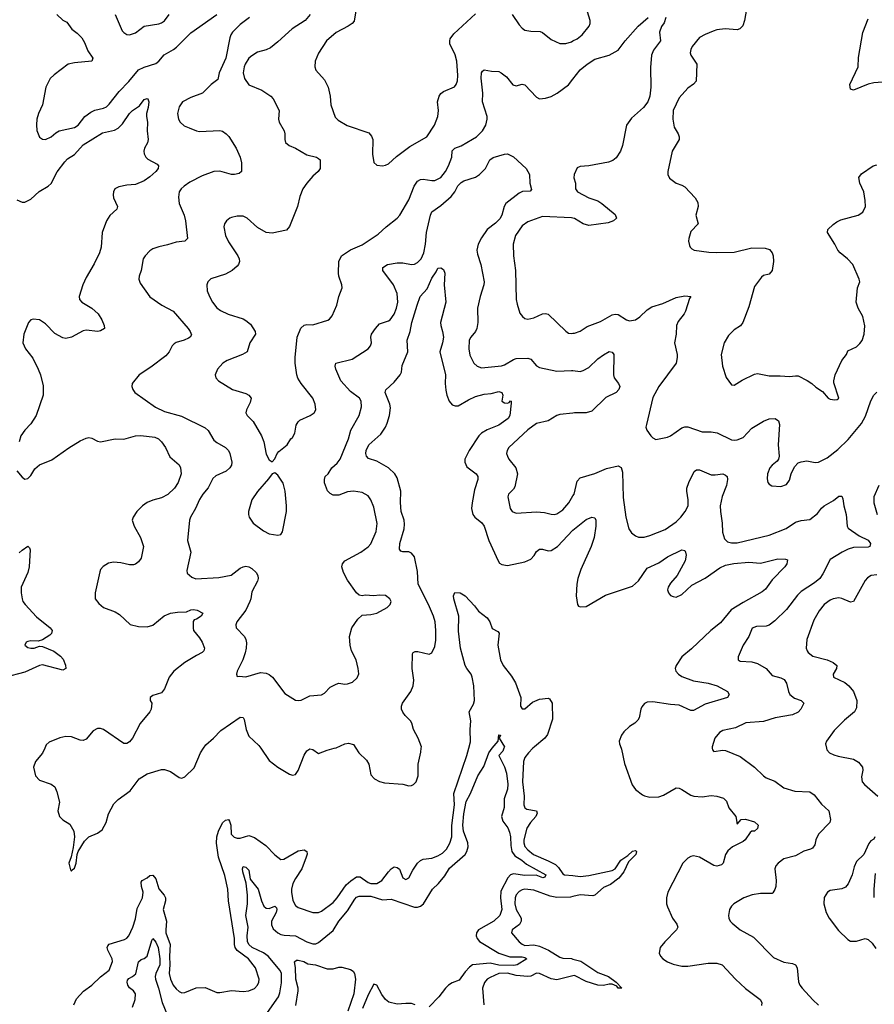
# Model space of a CAD drawing. Header units: inches. Extents: x 2001573 to 2220545, y 644482 to 846830.
# Tile 583 of 656: x 2126194 to 2132073, y 818238 to 825015. Entities that reach past the tile are written whole.
import ezdxf

# ---------------------------------------------------------------- set-up
doc = ezdxf.new("R2010")
doc.units = ezdxf.units.IN
doc.header["$MEASUREMENT"] = 0
for name, color, linetype in [('C1821', 7, 'Continuous'), ('C1822', 7, 'Continuous'), ('C1831', 7, 'Continuous'), ('C1832', 7, 'Continuous')]:
    doc.layers.add(name, color=color, linetype=linetype)

msp = doc.modelspace()

# ---------------------------------------------------------------- linework, layer by layer
at = {"layer": 'C1821', "color": 5}
for points, elevation in [([(2126365.9, 820000), (2126350, 819966), (2126301.6, 819910), (2126288.4, 819870), (2126303, 819810), (2126330, 819780.5), (2126410, 819752.2), (2126434.2, 819734.2), (2126450, 819701), (2126467, 819630), (2126456, 819570), (2126466.5, 819530), (2126490, 819507.7), (2126538.6, 819478.6), (2126566.7, 819430), (2126570.4, 819390), (2126562.5, 819317.5), (2126547.3, 819252.7), (2126532, 819210), (2126543.6, 819163.6), (2126550, 819154), (2126555.3, 819164.7), (2126570, 819174), (2126582, 819210), (2126588.7, 819270), (2126596, 819290), (2126639.1, 819360.9), (2126669.8, 819390.2), (2126730, 819415.5), (2126760.8, 819439.2), (2126787.6, 819490), (2126805.4, 819550), (2126841.2, 819618.8), (2126870, 819648.8), (2126952.5, 819707.5), (2127014.7, 819790), (2127070, 819823.6), (2127170, 819853.7), (2127190, 819855.3), (2127230, 819839.5), (2127290, 819799.3), (2127310, 819794.9), (2127330, 819803), (2127394.3, 819865.7), (2127438, 819970), (2127458.2, 820000)], 420), ([(2126566, 818234), (2126584.4, 818275.6), (2126632.4, 818327.6), (2126690, 818368.7), (2126750, 818427.2), (2126810, 818472.2), (2126832, 818532), (2126830, 818551.8), (2126799.8, 818610), (2126795.4, 818630), (2126799.3, 818640.7), (2126808.7, 818651.3), (2126915.4, 818684.6), (2126930, 818692.2), (2126945.1, 818710), (2126972.9, 818770), (2126990, 818827.3), (2127002.1, 818897.9), (2127039.3, 818970), (2127042.7, 819010), (2127031.4, 819050), (2127030, 819078.8), (2127035.6, 819090), (2127071.3, 819108.7), (2127090, 819124.2), (2127110, 819127.4), (2127130, 819101.1), (2127152, 819032), (2127186.6, 818990), (2127196.1, 818970), (2127195.9, 818950), (2127180.8, 818890), (2127203.9, 818810), (2127198, 818750), (2127200.1, 818730), (2127227.9, 818650), (2127224, 818570), (2127227, 818510), (2127220.9, 818450), (2127230.2, 818410), (2127250, 818370.4), (2127270, 818344.9), (2127290, 818326.7), (2127310, 818317), (2127330, 818320.3), (2127408.2, 818351.8), (2127470, 818353.8), (2127550, 818319.6), (2127570, 818318.6), (2127650, 818332.3), (2127730, 818326.7), (2127770, 818330.3), (2127810, 818345.7), (2127829.7, 818370), (2127838.7, 818390), (2127840.9, 818410), (2127815.5, 818490), (2127768.5, 818550), (2127689.2, 818609.3), (2127676.8, 818630), (2127672.1, 818650), (2127670.6, 818690), (2127630.5, 818950), (2127626.1, 819030), (2127605.6, 819125.6), (2127562.3, 819250), (2127547.3, 819347.3), (2127550.4, 819390), (2127561.5, 819430), (2127590, 819487.6), (2127610, 819506.4), (2127630, 819508.9), (2127637.6, 819497.6), (2127646.5, 819470), (2127649.6, 819410), (2127668.3, 819388.3), (2127690, 819381.5), (2127710, 819381.3), (2127770, 819400.2), (2127810, 819387.1), (2127886, 819330), (2127950, 819267), (2127990, 819234.9), (2128010, 819237.6), (2128110, 819293.8), (2128150, 819300.3), (2128170, 819290.6), (2128170.3, 819270.3), (2128164.4, 819250), (2128133.8, 819170), (2128090, 819104.8), (2128073.6, 819070), (2128063.7, 819030), (2128063.5, 819010), (2128071.7, 818951.7), (2128090, 818917), (2128110, 818904), (2128210, 818869), (2128250, 818869), (2128270, 818879), (2128350, 818939.7), (2128378.9, 818970), (2128440.2, 819059.8), (2128471.6, 819088.4), (2128510, 819114.5), (2128536.1, 819116.1), (2128590, 819076.8), (2128608.5, 819070), (2128650, 819069.6), (2128684, 819090), (2128730, 819149.2), (2128750, 819170.2), (2128770, 819183.2), (2128790, 819180.3), (2128807.3, 819167.3), (2128830, 819108.2), (2128850, 819098), (2128870, 819108), (2128898.4, 819161.6), (2128931.2, 819210), (2128950, 819228.8), (2128970, 819236.2), (2129030, 819244.8), (2129070, 819259.8), (2129101.6, 819278.4), (2129130, 819306.4), (2129153.9, 819346.1), (2129166.2, 819390), (2129167.6, 819467.6), (2129185.2, 819610), (2129181, 819690), (2129269.6, 819950.4), (2129283.2, 820000)], 380), ([(2127881.7, 818158.3), (2127974.2, 818290), (2127982.9, 818317.1), (2127994.1, 818385.9), (2127994.5, 818450), (2127984.6, 818470), (2127903.1, 818570), (2127871.2, 818591.2), (2127792.2, 818630), (2127770.6, 818650), (2127760.1, 818670), (2127757.5, 818710), (2127764.6, 818770), (2127749.9, 818850.1), (2127760.2, 818930), (2127760.5, 818990), (2127751.9, 819071.9), (2127727.8, 819150), (2127725.8, 819170), (2127730, 819187.3), (2127750, 819182.7), (2127770, 819161.6), (2127779.5, 819099.5), (2127835, 819030), (2127857.1, 818950), (2127873.6, 818913.6), (2127890, 818899.7), (2127910, 818898), (2127950, 818913.4), (2127960.9, 818900.9), (2127963.2, 818890), (2127957, 818870), (2127926.3, 818810), (2127925.7, 818785.7), (2127938.3, 818758.3), (2127970.1, 818730.1), (2127990, 818719.3), (2128013.7, 818713.6), (2128090, 818710.1), (2128170, 818668.8), (2128210, 818654.3), (2128230, 818653.8), (2128250, 818662.8), (2128350, 818746.5), (2128388.9, 818811.1), (2128450, 818880.5), (2128498.5, 818961.5), (2128510, 818975), (2128530, 818983.2), (2128610, 818982.4), (2128690, 818957.6), (2128750, 818962.3), (2128910, 818905.7), (2128930, 818905.8), (2128950, 818913), (2128971.6, 818930), (2129033.5, 819030), (2129075.8, 819070), (2129118.7, 819121.3), (2129150, 819176.2), (2129258.7, 819270), (2129271, 819289), (2129277.9, 819322.1), (2129276.7, 819350), (2129247.4, 819430), (2129242.4, 819470), (2129248.8, 819550), (2129266.1, 819633.9), (2129295.1, 819690), (2129345.7, 819810), (2129386.2, 819873.8), (2129421.1, 819970), (2129444.9, 820000)], 360), ([(2127852.3, 820000), (2127910, 819916.4), (2127970.3, 819870.3), (2128050, 819823), (2128070, 819815.5), (2128090, 819820.5), (2128110, 819847.7), (2128150, 819953.4), (2128170, 819983.8), (2128190, 819997.1), (2128210, 819992.7), (2128250, 819964.9), (2128310, 819987.2), (2128358, 820000)], 420), ([(2128506.8, 820000), (2128526, 819970), (2128578.6, 819918.6), (2128594.6, 819890), (2128610, 819817.3), (2128634.8, 819790), (2128670, 819772.4), (2128702.8, 819762.8), (2128830, 819753.4), (2128870, 819742.3), (2128890, 819743.1), (2128903.7, 819750), (2128922, 819770), (2128936.1, 819810), (2128934.6, 819890), (2128954.5, 819974.5), (2128956.7, 820000)], 420), ([(2129524.8, 820000), (2129518.6, 819981.4), (2129490.8, 819950), (2129530, 819872), (2129542, 819830), (2129552.8, 819752.7), (2129550, 819719), (2129527.3, 819652.7), (2129526.4, 819593.6), (2129508.7, 819530), (2129518, 819498), (2129552.5, 819452.5), (2129564, 819424), (2129571, 819391), (2129573, 819330), (2129580.1, 819290), (2129600.7, 819260.7), (2129648.6, 819230), (2129681.5, 819201.5), (2129812.7, 819130), (2129807.5, 819112.5), (2129792.6, 819107.4), (2129746.4, 819126.4), (2129670, 819124.3), (2129590, 819136.2), (2129570, 819129.9), (2129551.5, 819108.5), (2129503.9, 819016.1), (2129501.2, 818970), (2129510.6, 818890), (2129496.6, 818850), (2129456.5, 818810), (2129349.6, 818750.4), (2129335.6, 818730), (2129334.3, 818710), (2129340.2, 818690), (2129356.5, 818670), (2129490.1, 818590.1), (2129565.6, 818565.6), (2129650, 818564.7), (2129670, 818559.6), (2129682, 818550), (2129615.8, 818510), (2129594.2, 818505.8), (2129490, 818507.8), (2129430, 818521.6), (2129310, 818508.9), (2129287.4, 818492.6), (2129258.2, 818461.8), (2129216.1, 818403.9), (2129170, 818385.7), (2129144.8, 818370), (2129123.9, 818350), (2129077.7, 818290), (2129010, 818220.9)], 360), ([(2129724.3, 820000), (2129693.5, 819970), (2129670, 819937.3), (2129660.1, 819910), (2129652.6, 819770), (2129663.4, 819670), (2129661.5, 819610), (2129669.7, 819589.7), (2129681.8, 819581.8), (2129750.2, 819570.2), (2129754.3, 819554.3), (2129745, 819530), (2129707.1, 819490), (2129682.7, 819450), (2129663.1, 819370), (2129662.9, 819350), (2129670, 819325.2), (2129690, 819300.6), (2129729.1, 819270), (2129830, 819226.1), (2129879.4, 819199.4), (2129900.4, 819180.4), (2129930, 819136.6), (2129940.9, 819130), (2130000, 819123.6)], 380), ([(2130000, 818979.6), (2129984, 818976), (2129890, 818973.5), (2129843.1, 818983.1), (2129730, 819024.5), (2129670, 819031.3), (2129650, 819026.8), (2129630, 819015.1), (2129610, 818991.1), (2129602.3, 818970), (2129601.2, 818930), (2129609.5, 818890), (2129642.8, 818830), (2129644.6, 818810), (2129631.7, 818788.3), (2129581.6, 818750), (2129576.4, 818730), (2129630, 818667.2), (2129650, 818651.2), (2129670, 818643.7), (2129730, 818647), (2129770, 818638.9), (2129831.5, 818611.5), (2129910, 818563.2), (2129930, 818556), (2129990, 818552.2), (2130000, 818549.6)], 380), ([(2126970, 818219.1), (2126986.9, 818270), (2126990.5, 818310), (2126976.8, 818330), (2126950, 818351.8), (2126938.6, 818370), (2126933, 818390), (2126934.8, 818405.2), (2126943.7, 818416.3), (2126970, 818428.4), (2126991.9, 818448.1), (2127011.8, 818530), (2127030, 818545.8), (2127050, 818552.3), (2127069.9, 818570.1), (2127101.8, 818678.2), (2127110, 818690.5), (2127130, 818666), (2127145.3, 818630), (2127158.2, 818550), (2127157, 818510), (2127131.2, 818450), (2127126.6, 818430), (2127128.6, 818410), (2127149.7, 818350), (2127174.6, 818250), (2127210, 818161.5)], 360), ([(2128093.5, 818230), (2128109.3, 818330), (2128108.5, 818350), (2128092.8, 818410), (2128091.9, 818491.9), (2128084, 818530), (2128099, 818541), (2128110, 818542), (2128148.4, 818531.6), (2128176.9, 818516.9), (2128229.2, 818509.2), (2128310, 818482.7), (2128350, 818481.5), (2128390, 818494.1), (2128410, 818492.7), (2128470, 818478.4), (2128487.2, 818467.2), (2128498.1, 818450), (2128504, 818410), (2128492.3, 818310), (2128451.9, 818190)], 340), ([(2130000, 818434.5), (2129890, 818407), (2129850, 818412.3), (2129769.1, 818450.9), (2129748.4, 818451.6), (2129710, 818431.3), (2129690, 818430.4), (2129610, 818436.2), (2129550, 818452.1), (2129490.6, 818450), (2129430, 818423.5), (2129410.3, 818410), (2129391.8, 818388.2), (2129377.6, 818350), (2129386.5, 818233.5)], 380), ([(2128915.4, 818235.4), (2128890, 818242.5), (2128850, 818244.4), (2128790, 818238.4), (2128733.6, 818253.6), (2128711, 818271), (2128684.4, 818304.4), (2128650, 818369.7), (2128630, 818377.4), (2128590, 818304), (2128551.7, 818210)], 360)]:
    msp.add_lwpolyline(points, dxfattribs=dict(at, elevation=elevation))
at = {"layer": 'C1822', "color": 5}
for points, elevation in [([(2128507.4, 825090), (2128494.6, 825005.4), (2128482, 824990), (2128454, 824970), (2128370, 824927.8), (2128305.5, 824870), (2128250, 824784), (2128226, 824730), (2128223.8, 824690), (2128230, 824666.8), (2128290, 824600.5), (2128315.6, 824550), (2128329.2, 824490), (2128334.9, 824430), (2128365.1, 824345.1), (2128384.2, 824324.2), (2128446.2, 824286.2), (2128595.9, 824235.9), (2128613.2, 824213.2), (2128623, 824190), (2128620.3, 824090), (2128630, 824031.3), (2128650, 824014), (2128690, 824010.5), (2128710, 824013), (2128730, 824023.8), (2128785.5, 824074.5), (2128877, 824143), (2128994.3, 824210), (2129048.3, 824290), (2129069.7, 824350), (2129074.3, 824390), (2129068.2, 824450), (2129079.1, 824490), (2129091.8, 824508.2), (2129110, 824520.9), (2129185.9, 824554.1), (2129197.2, 824570), (2129204.8, 824595.2), (2129208.1, 824631.9), (2129201, 824730), (2129190, 824773.3), (2129154, 824850), (2129152.1, 824870), (2129155.9, 824884.1), (2129180.9, 824919.1), (2129330, 825056.4)], 480), ([(2126450, 825051.8), (2126490, 825013), (2126517.3, 824997.3), (2126553, 824950), (2126590, 824921.6), (2126620.4, 824890), (2126639.4, 824859.4), (2126661.8, 824801.8), (2126697, 824750), (2126690, 824728.8), (2126570, 824719.3), (2126527.3, 824710), (2126430, 824636.3), (2126403.7, 824610), (2126373.7, 824550), (2126350.3, 824429.7), (2126323, 824370), (2126310.4, 824329.6), (2126308.1, 824291.9), (2126312.5, 824252.5), (2126330, 824206.8), (2126350, 824194), (2126370, 824190.7), (2126410, 824208.4), (2126442.7, 824237.3), (2126465.2, 824250), (2126570, 824272.4), (2126596.2, 824290), (2126642.6, 824350), (2126681.9, 824378.1), (2126710, 824391.5), (2126770, 824406.3), (2126790, 824416.5), (2126810, 824434.4), (2126878.6, 824521.4), (2126944.2, 824590), (2127011.2, 824670), (2127050, 824688.2), (2127130, 824714), (2127149.8, 824730), (2127187.1, 824772.9), (2127250.8, 824809.2), (2127273.2, 824826.8), (2127370, 824925.8), (2127550, 825050.2)], 440), ([(2126850.4, 825050), (2126899.3, 824939.3), (2126910, 824926), (2126930, 824912.7), (2126950, 824910.4), (2126990, 824923.8), (2127050, 824970.4), (2127150, 824986.5), (2127170, 824992.9), (2127190, 825007.2), (2127221, 825050)], 460), ([(2127774.8, 825030), (2127710, 824982), (2127658.7, 824930), (2127645.7, 824910), (2127638.3, 824890), (2127612.4, 824750), (2127566.2, 824650), (2127556.6, 824603.4), (2127510.1, 824569.9), (2127451.8, 824510), (2127370, 824480.3), (2127313.1, 824450), (2127290, 824414.5), (2127280.2, 824370), (2127287.2, 824330), (2127298.4, 824310), (2127325.7, 824285.7), (2127359.1, 824270), (2127410, 824249.2), (2127430, 824245.8), (2127570, 824253.7), (2127590, 824248.2), (2127614, 824230), (2127631.8, 824211.8), (2127682.6, 824130), (2127710.3, 824070), (2127720.4, 824030), (2127718.8, 823970), (2127703.4, 823956.6), (2127670.3, 823949.7), (2127650, 823949.8), (2127570, 823972), (2127530, 823969.8), (2127450, 823939.8), (2127363.9, 823896.1), (2127324.4, 823870), (2127304.4, 823850), (2127290.4, 823829.6), (2127286.4, 823793.6), (2127290.4, 823750.4), (2127324.2, 823670), (2127335.3, 823630), (2127347.7, 823510), (2127330, 823489.7), (2127270, 823483), (2127210, 823464.7), (2127150, 823452.8), (2127110, 823437.4), (2127090, 823424.2), (2127055.8, 823390), (2127044.2, 823370), (2127030.4, 823290), (2127015.8, 823250), (2127014, 823230), (2127021.8, 823201.8), (2127088, 823108), (2127170.6, 823050), (2127250, 823008.4), (2127352.4, 822890), (2127366, 822870), (2127374.6, 822845.4), (2127366.8, 822830), (2127355.8, 822824.2), (2127326, 822810), (2127270, 822793), (2127256, 822784), (2127243, 822770), (2127222, 822730), (2127198.3, 822701.7), (2127096.9, 822623.1), (2127014.8, 822570), (2126967.9, 822512.1), (2126966, 822490), (2126971, 822470), (2126986, 822450), (2127128, 822348), (2127190, 822319.5), (2127305.9, 822285.9), (2127470, 822204.9), (2127490, 822187.7), (2127530, 822122), (2127550, 822104.9), (2127610.2, 822070.2), (2127630.9, 822050.9), (2127640.2, 822030), (2127652.3, 821970), (2127650.2, 821950), (2127638.5, 821930), (2127613.4, 821906.6), (2127543.8, 821876.2), (2127522.7, 821857.3), (2127490, 821794), (2127453.4, 821750), (2127430, 821712), (2127403.1, 821650), (2127368.4, 821590), (2127362, 821570), (2127348.8, 821430), (2127370.3, 821350), (2127343, 821223), (2127346.4, 821206.4), (2127377.3, 821177.3), (2127406.4, 821166.4), (2127564, 821176), (2127647.8, 821192.2), (2127710, 821238.9), (2127730, 821250.3), (2127750, 821252.9), (2127770, 821248.8), (2127790, 821238), (2127820.3, 821210), (2127832, 821190), (2127835.3, 821170), (2127830.3, 821150), (2127790, 821076), (2127784, 821030), (2127776.9, 821010), (2127749, 820950), (2127686.4, 820870), (2127680.5, 820850), (2127684, 820830), (2127741.3, 820770), (2127750.3, 820750), (2127753.5, 820726.5), (2127752, 820690), (2127743.8, 820656.2), (2127728.7, 820610), (2127690.8, 820530), (2127686, 820510), (2127690, 820494), (2127703.1, 820496.9), (2127750, 820493), (2127850, 820520.9), (2127890, 820517.7), (2127910, 820508.9), (2127931.8, 820490), (2128017.7, 820377.7), (2128090, 820330.4), (2128110, 820328.4), (2128130, 820332), (2128190, 820361.3), (2128270, 820368), (2128290, 820380.5), (2128330, 820421.6), (2128370, 820442.4), (2128390, 820448.2), (2128430, 820441.6), (2128450, 820443), (2128484.1, 820455.9), (2128514.8, 820485.2), (2128526.6, 820513.4), (2128522.9, 820550), (2128508, 820610), (2128476.9, 820670), (2128466.3, 820710), (2128463, 820770), (2128479.6, 820830), (2128520.9, 820890), (2128550, 820917.3), (2128610, 820921.6), (2128650, 820930.8), (2128722, 820970), (2128742, 820990), (2128748.7, 821010), (2128741.2, 821030), (2128710, 821051.8), (2128670, 821054), (2128629.3, 821049.3), (2128570, 821053.2), (2128550, 821049.2), (2128530, 821053.2), (2128509.7, 821069.7), (2128450, 821158), (2128422, 821210), (2128409.7, 821249.7), (2128415.1, 821270), (2128431.6, 821290), (2128539.6, 821350), (2128590, 821386), (2128610, 821407), (2128647, 821493), (2128652.8, 821547.2), (2128630, 821659.3), (2128610, 821709.4), (2128590, 821738), (2128550, 821760.4), (2128490, 821769.8), (2128450, 821764.4), (2128390, 821743.5), (2128350, 821743), (2128330, 821753.6), (2128312.1, 821772.1), (2128291.5, 821828.5), (2128289.7, 821850.3), (2128295.1, 821870), (2128315.1, 821890), (2128340.9, 821930), (2128377.4, 821962.6), (2128398.5, 821990), (2128455.3, 822130), (2128470.8, 822189.2), (2128528, 822290), (2128544.2, 822350), (2128542.4, 822390), (2128531.5, 822410), (2128470, 822456.4), (2128402.6, 822530), (2128368, 822610), (2128365.1, 822630), (2128369.3, 822650), (2128480.5, 822679.5), (2128591.5, 822750), (2128608.2, 822770), (2128614, 822790), (2128609.8, 822830), (2128614, 822850), (2128640.4, 822890), (2128670, 822920.8), (2128730, 822941.8), (2128742, 822950), (2128771, 822989), (2128786.8, 823030), (2128795, 823070), (2128790.6, 823130), (2128766, 823190), (2128691.8, 823290), (2128692, 823310), (2128724, 823330), (2128790, 823341.8), (2128830, 823341.6), (2128890, 823330.3), (2128910, 823331.8), (2128930, 823343.7), (2128954.6, 823370), (2128973.9, 823410), (2128985, 823470), (2128992.2, 823550), (2129020.2, 823670), (2129030, 823693.1), (2129090, 823735.5), (2129162.5, 823797.5), (2129186.8, 823830), (2129209, 823871), (2129230, 823894.2), (2129250, 823906.2), (2129328.5, 823931.5), (2129356.9, 823950), (2129398.5, 823990), (2129427.3, 824050), (2129450, 824066.7), (2129530, 824088.9), (2129550, 824091.3), (2129590, 824071.3), (2129679, 823990), (2129701.1, 823950), (2129704.2, 823890), (2129714, 823846), (2129704.5, 823835.5), (2129652.5, 823832.5), (2129630, 823822.3), (2129539.3, 823750), (2129527.5, 823730), (2129510.6, 823670), (2129495.8, 823644.2), (2129466.2, 823613.8), (2129408.8, 823571.2), (2129370, 823513.3), (2129347.3, 823470), (2129339.8, 823430), (2129342.2, 823402.2), (2129365.5, 823330), (2129388.9, 823210), (2129387.6, 823190), (2129360.9, 823110), (2129344.2, 823030), (2129344.9, 822930), (2129338.4, 822890), (2129330.3, 822869.7), (2129296.3, 822830), (2129286.4, 822810), (2129283.1, 822750), (2129290, 822706), (2129319.1, 822650), (2129340.7, 822630), (2129370, 822618.7), (2129507.8, 822632.2), (2129530, 822639.6), (2129590, 822677.4), (2129610, 822683.1), (2129690, 822684.9), (2129710, 822678), (2129750, 822631.7), (2129770, 822621.3), (2129890, 822595.8), (2129990, 822601.1), (2130000, 822600)], 440), ([(2128192.8, 825050), (2128156.9, 825010), (2128068, 824952), (2127970, 824862.6), (2127918, 824822), (2127890, 824808.6), (2127830, 824792.6), (2127790, 824767.6), (2127770, 824749.5), (2127744.2, 824710), (2127737, 824690), (2127732.2, 824650), (2127739.5, 824610), (2127770, 824567.2), (2127860.5, 824530), (2127920.5, 824490), (2127938, 824470), (2127979.3, 824390), (2127973.7, 824330), (2127978.7, 824310), (2128013.7, 824250), (2128018.7, 824230), (2128017.1, 824190), (2128023, 824170), (2128046.8, 824150), (2128090, 824132), (2128170, 824085.5), (2128236, 824070), (2128250, 824060.7), (2128260.7, 824050), (2128260.4, 823990), (2128248.2, 823970), (2128210, 823938), (2128168.9, 823890), (2128141.7, 823850), (2128121.4, 823798.6), (2128105.5, 823730), (2128050, 823592.7), (2128030, 823567.6), (2127930, 823545.1), (2127890, 823549.6), (2127830, 823585.1), (2127758, 823650), (2127730, 823663.1), (2127690, 823663.5), (2127650, 823654.2), (2127639.1, 823650), (2127617.1, 823630), (2127602.4, 823610), (2127598.4, 823590), (2127610.4, 823530), (2127630, 823485.5), (2127693.7, 823390), (2127703.7, 823370), (2127705.3, 823350), (2127698.7, 823330), (2127690, 823319.6), (2127654.4, 823290), (2127610, 823264.8), (2127508.9, 823231.1), (2127488, 823210), (2127480.5, 823190), (2127483.1, 823150), (2127498.7, 823110), (2127519.5, 823070), (2127550, 823032.7), (2127574.7, 823014.7), (2127628.6, 822988.6), (2127730, 822956.1), (2127750, 822945.2), (2127780.4, 822920.4), (2127814.6, 822870), (2127816.5, 822850), (2127776.9, 822790), (2127758, 822730), (2127727.3, 822710), (2127620.7, 822670), (2127590.7, 822650), (2127554, 822610), (2127538.8, 822570), (2127542.8, 822550), (2127561, 822530), (2127658.8, 822470), (2127750, 822442.4), (2127770.6, 822430), (2127785.5, 822410), (2127779.2, 822380.8), (2127753.7, 822330), (2127750.3, 822310), (2127758.7, 822290), (2127799.3, 822250), (2127857.1, 822150), (2127872.7, 822110), (2127890, 822024.7), (2127910, 821984.7), (2127930, 821971.3), (2127950, 821992), (2127965.2, 822030), (2127976.2, 822043.8), (2128034, 822090), (2128059.3, 822130), (2128070, 822139.1), (2128085.4, 822170), (2128095.1, 822224.9), (2128110, 822247.7), (2128121.7, 822258.3), (2128192.3, 822290), (2128219.3, 822310), (2128231.8, 822330), (2128227.3, 822370), (2128209.7, 822410), (2128129.6, 822510), (2128107.2, 822547.3), (2128100.4, 822570), (2128088.3, 822650), (2128089.7, 822690), (2128103.1, 822830), (2128127, 822893), (2128150, 822912.7), (2128170, 822916.4), (2128210, 822914.4), (2128313.1, 822946.9), (2128325.6, 822954.4), (2128343.3, 822976.7), (2128376.2, 823050), (2128389.6, 823110), (2128411.5, 823168.5), (2128409.6, 823190), (2128388.3, 823250), (2128387.1, 823270), (2128388.6, 823350), (2128408.2, 823390), (2128470, 823430.3), (2128550, 823466.7), (2128660.7, 823539.3), (2128715.6, 823590), (2128790, 823648.5), (2128810, 823670.4), (2128870, 823774.4), (2128906.6, 823870), (2128930, 823904.2), (2128950, 823915.8), (2128970, 823916.9), (2129030, 823908), (2129050, 823909.1), (2129090, 823930.2), (2129122.5, 823970), (2129144.2, 824010), (2129166.8, 824070), (2129170, 824113.7), (2129187.8, 824130), (2129230, 824146.7), (2129310, 824191.9), (2129336.8, 824210), (2129378.7, 824250), (2129400.3, 824290), (2129410.9, 824330), (2129410.9, 824350), (2129376.8, 824450), (2129380.3, 824510), (2129367.7, 824612.3), (2129369.8, 824650.2), (2129378, 824662), (2129390, 824670.4), (2129439.9, 824659.9), (2129490, 824657.6), (2129506.8, 824650), (2129542, 824622), (2129586.8, 824566.8), (2129610, 824560.3), (2129650, 824570.4), (2129670, 824568), (2129750, 824481.7), (2129770, 824471.3), (2129810, 824474.8), (2129850, 824487.3), (2129892.1, 824510), (2129970, 824567), (2130000, 824606.1)], 460), ([(2129582.4, 825050), (2129630, 824979.1), (2129650, 824956.3), (2129670, 824943.8), (2129710, 824935.8), (2129773.7, 824933.7), (2129790, 824926.7), (2129850, 824879.3), (2129910, 824850.6), (2129950, 824850.4), (2129990, 824863.7), (2130000, 824868.9)], 480), ([(2126174.8, 823774.8), (2126210, 823760.3), (2126230, 823760.3), (2126270, 823779.1), (2126328.4, 823831.6), (2126390, 823869.5), (2126410, 823887.7), (2126452.3, 823967.7), (2126503.2, 824036.8), (2126523.2, 824056.8), (2126570, 824086.8), (2126630, 824154.7), (2126763.8, 824236.2), (2126845, 824255), (2126871.4, 824268.6), (2126901.5, 824298.5), (2126949, 824370), (2126968.7, 824390), (2127018, 824422), (2127050, 824464.9), (2127070, 824473.4), (2127074.8, 824470), (2127082, 824450), (2127077, 824410), (2127065.5, 824370), (2127065.5, 824350), (2127072, 824310), (2127071.4, 824250), (2127078.4, 824190), (2127072.2, 824167.8), (2127051.7, 824130), (2127047.4, 824110), (2127050, 824092), (2127061.3, 824070), (2127075.1, 824055.1), (2127139.9, 824019.9), (2127148.4, 824010), (2127145.3, 823990), (2127130, 823969.7), (2127090, 823933.3), (2127050, 823906.6), (2126990, 823881.6), (2126930, 823875.4), (2126876.2, 823863.8), (2126848.2, 823850), (2126838.4, 823830), (2126836.4, 823810), (2126838.4, 823790), (2126865.5, 823730), (2126862, 823710), (2126812.7, 823667.3), (2126790.3, 823630), (2126762, 823550), (2126754, 823450), (2126742, 823410), (2126705.7, 823334.3), (2126650, 823241.2), (2126628.4, 823190), (2126603, 823110), (2126606, 823090), (2126621.6, 823070), (2126690, 823029), (2126734.6, 822990), (2126758.3, 822950), (2126774, 822910), (2126776, 822890), (2126750, 822874), (2126731, 822869), (2126650, 822877.3), (2126630, 822873.7), (2126550.3, 822829.7), (2126510, 822820.5), (2126490, 822824.7), (2126435.9, 822855.9), (2126370, 822922), (2126330, 822949.6), (2126286.1, 822953.9), (2126270, 822949.3), (2126253.4, 822930), (2126221.6, 822850), (2126214.9, 822790), (2126232.7, 822750), (2126284.5, 822684.5), (2126321.1, 822610), (2126336.5, 822570), (2126354.8, 822494.8), (2126355.8, 822430), (2126306, 822290), (2126270, 822234.5), (2126228.2, 822190), (2126202.4, 822150), (2126190.4, 822110)], 420), ([(2130000, 823649), (2129990, 823651.6), (2129790, 823661.7), (2129690, 823623), (2129650, 823595.6), (2129605.7, 823530), (2129588.7, 823470), (2129591.8, 823390), (2129604.9, 823290), (2129610.3, 823090), (2129616.2, 823056.2), (2129634.9, 822994.9), (2129651.9, 822971.9), (2129670, 822958), (2129690, 822954.4), (2129730, 822962), (2129790.4, 822990.4), (2129810, 822994), (2129828.8, 822988.8), (2129950, 822870.5), (2129970, 822858), (2129990, 822855.5), (2130000, 822856.6)], 460), ([(2128956.7, 820000), (2128957.6, 820010), (2128935.6, 820070), (2128903.5, 820130), (2128892, 820172), (2128882.4, 820190), (2128845.8, 820225.8), (2128829, 820249), (2128821.5, 820270), (2128821.5, 820290), (2128828.2, 820311.8), (2128884, 820390), (2128901.1, 820430), (2128905.1, 820470), (2128894.6, 820550), (2128895.1, 820650), (2128900.5, 820659.5), (2128914, 820666), (2128933.8, 820666.2), (2129010, 820648.5), (2129030, 820657.3), (2129050, 820701), (2129056.5, 820743.5), (2129057.5, 820810), (2129051.4, 820870), (2129040.3, 820910), (2129005.3, 820990), (2128935.9, 821130), (2128930, 821217.2), (2128910, 821318.9), (2128890, 821342.3), (2128871.5, 821351.5), (2128830, 821351.6), (2128816.9, 821356.9), (2128806.9, 821370), (2128808, 821410), (2128839.1, 821510), (2128841.8, 821541.8), (2128837.7, 821570), (2128817.8, 821630), (2128813, 821693), (2128816.9, 821770), (2128790, 821862.4), (2128774.8, 821890), (2128731.7, 821930), (2128650, 821976.2), (2128594.1, 821994.1), (2128579.1, 822010), (2128574.2, 822030), (2128576.4, 822050), (2128596.4, 822090), (2128677.8, 822162.2), (2128709.9, 822210.1), (2128722, 822238), (2128738.5, 822290), (2128744.5, 822344.5), (2128739.9, 822370), (2128708.2, 822450), (2128711.8, 822468.2), (2128770, 822519.6), (2128812.2, 822570), (2128821.5, 822590), (2128824.7, 822635.3), (2128864.4, 822730), (2128858.7, 822810), (2128880.1, 822870), (2128892, 822930), (2128927.3, 823050), (2128949.9, 823110.1), (2128997.6, 823162.4), (2129030, 823236.4), (2129059.6, 823280.4), (2129070, 823304), (2129090, 823306.8), (2129110, 823296), (2129117.6, 823270), (2129113.6, 823190), (2129126.4, 823070), (2129089.5, 822930), (2129090.1, 822910), (2129103.3, 822870), (2129109.5, 822830), (2129103.6, 822790), (2129084.8, 822730), (2129123.7, 822570), (2129121, 822510), (2129124.6, 822464.6), (2129132.4, 822430), (2129148.7, 822388.7), (2129170, 822365.2), (2129190, 822357.4), (2129210, 822356.3), (2129280.9, 822399.1), (2129330, 822421.1), (2129390, 822437.6), (2129437.6, 822442.4), (2129490, 822455.3), (2129510.7, 822450), (2129517.3, 822430), (2129511.3, 822390), (2129530, 822378.8), (2129550, 822376), (2129560.4, 822379.6), (2129571.1, 822391.1), (2129574, 822390), (2129576, 822376), (2129566, 822290), (2129555.3, 822270), (2129490, 822223.5), (2129410, 822192.8), (2129370, 822169.8), (2129351.4, 822150), (2129286, 822050), (2129256.9, 821990), (2129256.5, 821970), (2129270, 821938), (2129334, 821890), (2129345.3, 821870), (2129344.6, 821850), (2129321.8, 821778.2), (2129306.9, 821690), (2129302.8, 821650), (2129310.2, 821610.2), (2129324.2, 821590), (2129372.1, 821552.1), (2129388, 821530), (2129421.5, 821430), (2129484.6, 821290), (2129495.4, 821275.4), (2129510, 821264.9), (2129550, 821259.5), (2129670, 821284), (2129710, 821302.6), (2129733, 821327), (2129750, 821354.9), (2129770, 821371.8), (2129790, 821371.7), (2129830, 821358.3), (2129850, 821361.3), (2129894.5, 821390), (2130000, 821500.6)], 420), ([(2130000, 822308), (2129910, 822298.2), (2129889.4, 822290.6), (2129830, 822253.1), (2129750, 822234.8), (2129690, 822191.4), (2129558.9, 822070), (2129546.5, 822050), (2129543.6, 822030), (2129548.9, 822010), (2129558.9, 821990), (2129608, 821930), (2129617.6, 821890), (2129599.7, 821800.3), (2129590, 821782.9), (2129556.3, 821750), (2129552.7, 821730), (2129567.7, 821650), (2129581, 821630), (2129610, 821619.1), (2129750, 821628.9), (2129803.8, 821623.8), (2129850, 821612), (2129870, 821610.3), (2129890, 821614.9), (2129930, 821641.1), (2129972.4, 821690), (2130000, 821737.5)], 440), ([(2126174.4, 821910), (2126210, 821865.5), (2126230, 821853.4), (2126250, 821856.3), (2126270, 821877.3), (2126296.9, 821923.1), (2126329, 821951), (2126413.6, 821986.4), (2126530.8, 822069.2), (2126610, 822117.4), (2126650, 822135.8), (2126670, 822139.5), (2126690, 822135.8), (2126730, 822115.3), (2126750.3, 822110.3), (2126850, 822130.2), (2126910, 822129), (2126990, 822151), (2127026.4, 822153.6), (2127122.6, 822142.6), (2127148, 822130), (2127170, 822110.4), (2127197, 822070), (2127225.7, 822005.7), (2127290, 821950.6), (2127300.4, 821930), (2127303.7, 821890), (2127284.4, 821830), (2127258, 821790), (2127212.2, 821747.8), (2127170, 821724.5), (2127110, 821709), (2127070, 821692.4), (2127037.8, 821670), (2126998.9, 821630), (2126974, 821590), (2126968.5, 821570), (2126980.3, 821530), (2127023.8, 821450), (2127045.5, 821390), (2127028.4, 821310), (2127010, 821282.9), (2126991.4, 821268.6), (2126976.1, 821263.9), (2126950, 821262.7), (2126890, 821276.5), (2126838.5, 821281.5), (2126805.2, 821274.8), (2126767.8, 821252.2), (2126750.4, 821230), (2126746, 821214), (2126713.1, 821070), (2126712.2, 821030), (2126737, 820997), (2126770, 820970.3), (2126850, 820939), (2126881, 820921), (2126953.2, 820853.2), (2127010, 820837.6), (2127070, 820836.1), (2127110, 820847.7), (2127188.6, 820911.4), (2127230, 820930.2), (2127278.2, 820938.2), (2127340.1, 820939.9), (2127370, 820953.1), (2127390, 820956.5), (2127414.8, 820950), (2127453.4, 820930), (2127442.8, 820910), (2127410, 820889.3), (2127394.8, 820885.2), (2127386, 820874), (2127386.9, 820826.9), (2127390.4, 820810), (2127430, 820761.3), (2127448.9, 820730), (2127464.9, 820690), (2127461.6, 820670), (2127450, 820658.4), (2127410, 820639.7), (2127329.5, 820590.5), (2127253.1, 820530), (2127221.7, 820490), (2127190, 820408.7), (2127170, 820381.2), (2127110, 820364), (2127091.3, 820350), (2127091, 820330), (2127102, 820310), (2127099.1, 820270), (2127088.7, 820251.3), (2127022, 820170), (2126970.3, 820070), (2126950, 820045.1), (2126930, 820033.6), (2126910, 820033.3), (2126770, 820129.7), (2126750, 820136.4), (2126730, 820136.9), (2126699, 820121), (2126650, 820063.6), (2126630, 820054.3), (2126610, 820055.1), (2126550, 820078.5), (2126510, 820081.1), (2126470, 820072.6), (2126396.7, 820043.3), (2126376.7, 820023.3), (2126365.9, 820000)], 420), ([(2126190, 821344.6), (2126210, 821363.7), (2126250.6, 821390.6), (2126260.7, 821380.7), (2126265.5, 821365.5), (2126258.3, 821250), (2126250.2, 821210), (2126204.7, 821110), (2126203, 821070), (2126209.5, 821029.5), (2126216.3, 821010), (2126230.2, 820990), (2126310, 820903.9), (2126403.7, 820830), (2126417.6, 820810), (2126413, 820790), (2126402, 820778), (2126350, 820747), (2126321.6, 820738.4), (2126270, 820740.7), (2126250, 820736.2), (2126238.8, 820730), (2126228.4, 820710), (2126250, 820693.4), (2126270, 820688.4), (2126294, 820690), (2126330, 820702), (2126350, 820701.1), (2126428.7, 820668.7), (2126475.3, 820635.3), (2126492.8, 820612.8), (2126508.1, 820571.9), (2126510.2, 820549.8), (2126490, 820537.2), (2126350, 820573.7), (2126330, 820569.9), (2126230, 820523.2), (2126090, 820488.4)], 380), ([(2129283.2, 820000), (2129295.4, 820044.6), (2129293.8, 820130), (2129297.9, 820190), (2129286.2, 820250), (2129315.8, 820304.2), (2129321.5, 820330), (2129317.3, 820430), (2129307.2, 820490), (2129299.3, 820510), (2129270, 820548.4), (2129259.5, 820570), (2129227, 820690), (2129213.6, 820806.4), (2129213.7, 820910), (2129181.3, 821030), (2129179.2, 821050), (2129187.3, 821072.7), (2129224.9, 821070), (2129258, 821050), (2129321.9, 820981.9), (2129350, 820944.2), (2129410, 820898.9), (2129428.9, 820870), (2129443.8, 820823.8), (2129483.7, 820803.7), (2129492.7, 820792.7), (2129483.8, 820710), (2129501.3, 820610), (2129520.1, 820570), (2129576.6, 820496.6), (2129604.3, 820450), (2129641, 820350), (2129638.9, 820290), (2129650, 820272.1), (2129670, 820271.8), (2129722.4, 820317.6), (2129770, 820338.9), (2129830, 820345.4), (2129839.7, 820339.7), (2129857.3, 820310), (2129858.8, 820201.2), (2129824.6, 820095.4), (2129807.6, 820070), (2129734.5, 820010), (2129724.3, 820000)], 380), ([(2127458.2, 820000), (2127475, 820025), (2127527.7, 820070), (2127577.1, 820122.9), (2127710, 820214.6), (2127730, 820212.2), (2127738.2, 820198.2), (2127751.3, 820130), (2127770, 820083), (2127839.1, 820019.1), (2127852.3, 820000)], 420), ([(2129444.9, 820000), (2129484.5, 820050), (2129490, 820093), (2129502, 820090), (2129491.3, 820070), (2129528.2, 820010), (2129524.8, 820000)], 360), ([(2128358, 820000), (2128370, 820003.2), (2128430, 820030.2), (2128455.2, 820035.2), (2128490, 820026.4), (2128506.8, 820000)], 420)]:
    msp.add_lwpolyline(points, dxfattribs=dict(at, elevation=elevation))
at = {"layer": 'C1822', "color": 5, "elevation": 460}
msp.add_lwpolyline([(2127950, 821895.3), (2127930, 821888.7), (2127906.2, 821853.8), (2127830, 821766.6), (2127790.5, 821710), (2127768.2, 821630), (2127767.7, 821610), (2127773.4, 821590), (2127799.1, 821550), (2127870, 821496.3), (2127910, 821476.3), (2127970, 821467.3), (2127990, 821471), (2128000.9, 821490), (2128029.6, 821630), (2128029.6, 821670), (2128019.5, 821770), (2128005.4, 821825.4), (2127970, 821881.2)], close=True, dxfattribs=at)
at = {"layer": 'C1831', "color": 5}
for points, elevation in [([(2130332.1, 820000), (2130334.3, 819994.3), (2130355.7, 819895.7), (2130408.4, 819748.4), (2130430, 819716.4), (2130479.5, 819679.5), (2130492.3, 819672.3), (2130530, 819663.6), (2130590, 819665.7), (2130622, 819678), (2130710, 819727.7), (2130730, 819725.5), (2130750, 819716.4), (2130810, 819678), (2130831.8, 819671.8), (2130890, 819665.3), (2130950, 819675.5), (2130990.1, 819670.1), (2131035.9, 819655.9), (2131056.8, 819636.8), (2131072.9, 819590), (2131121.6, 819530), (2131130, 819478), (2131158, 819510), (2131187.6, 819512.4), (2131250, 819494.3), (2131274.9, 819470), (2131270, 819449.2), (2131250, 819429.3), (2131230.9, 819429.1), (2131219.8, 819420.2), (2131184.4, 819370), (2131170, 819358), (2131098.6, 819321.4), (2131065.1, 819294.9), (2131049.1, 819270), (2131033.7, 819210), (2131020.9, 819199.1), (2130990.2, 819189.8), (2130970, 819193.3), (2130870, 819251.9), (2130830, 819260.4), (2130810, 819256), (2130790, 819244.8), (2130756.5, 819210), (2130653.7, 819010), (2130642.6, 818970), (2130643.1, 818930), (2130650.3, 818910), (2130684.9, 818830), (2130714.9, 818790), (2130720.5, 818770), (2130713, 818750), (2130631.7, 818668.3), (2130600.5, 818630), (2130593.4, 818590), (2130602, 818570), (2130619.1, 818550), (2130650.7, 818530), (2130690, 818513.4), (2130750, 818501.3), (2130790, 818499.7), (2130930, 818520.6), (2130990, 818520.8), (2131027.3, 818510), (2131118, 818410), (2131186.7, 818346.7), (2131288.5, 818270), (2131300.5, 818250), (2131296.3, 818230)], 420), ([(2130958.6, 820000), (2130959.1, 819990), (2130970, 819979.1), (2131030, 819986.7), (2131050, 819984.9), (2131150, 819944.4), (2131249.2, 819869.2), (2131310, 819810.4), (2131330, 819797.1), (2131390, 819774.4), (2131450, 819728.2), (2131525.5, 819705.5), (2131630, 819700.4), (2131659.4, 819679.4), (2131710, 819615.5), (2131761.3, 819570), (2131772.7, 819510), (2131768.4, 819490), (2131690.4, 819410), (2131672, 819370), (2131663.4, 819336.6), (2131647.1, 819312.9), (2131634.9, 819305.1), (2131587.6, 819292.4), (2131530, 819261), (2131450, 819239.6), (2131410.7, 819210), (2131395.5, 819190), (2131388.5, 819170), (2131398.9, 819090), (2131395.6, 819050), (2131390, 819029.2), (2131375.1, 819004.9), (2131370, 819000.7), (2131290, 818999.8), (2131232.3, 818992.3), (2131176.3, 818970), (2131107.7, 818930), (2131090, 818914.5), (2131076.4, 818890), (2131070.4, 818850), (2131072.7, 818830), (2131081.6, 818810), (2131095.4, 818795.4), (2131150.5, 818750), (2131241.1, 818701.1), (2131380.5, 818560.5), (2131450, 818527.9), (2131510, 818518), (2131530.2, 818510.2), (2131543.1, 818490), (2131552.6, 818392.6), (2131560.3, 818370), (2131575.8, 818350), (2131650, 818268), (2131690, 818232.7)], 440), ([(2131745.1, 820000), (2131747.7, 819990), (2131766, 819970), (2131795.6, 819955.6), (2131825.1, 819945.1), (2131930, 819924.4), (2131965.3, 819905.3), (2131992, 819870), (2131994.9, 819850), (2131984.8, 819804.8), (2131990.3, 819770), (2132004.9, 819750), (2132097.4, 819670)], 460), ([(2132077.3, 819390), (2132070, 819375.3), (2132050, 819364), (2132035.2, 819344.8), (2132000.7, 819270), (2131950, 819221.2), (2131934.7, 819185.3), (2131920.4, 819130), (2131892.9, 819067.1), (2131874.6, 819045.4), (2131850, 819031.8), (2131770, 819020.9), (2131750.4, 819009.6), (2131727.2, 818972.8), (2131725.3, 818930), (2131742.6, 818870), (2131763.1, 818830), (2131826.4, 818746.4), (2131890, 818683), (2131910, 818673.4), (2131950, 818673), (2132010, 818691), (2132030, 818684.7), (2132058, 818658), (2132082.8, 818622.8)], 460), ([(2130000, 819123.6), (2130050, 819118.2), (2130110, 819123.9), (2130270, 819158), (2130290, 819170.1), (2130330, 819230.6), (2130377.5, 819262.5), (2130410, 819291), (2130430, 819295.8), (2130437.6, 819290), (2130432.1, 819270), (2130382.2, 819217.7), (2130350, 819150.6), (2130314.9, 819105.1), (2130258.2, 819061.8), (2130210, 819042), (2130150, 818989.7), (2130135.9, 818984.1), (2130050, 818990.7), (2130000, 818979.6)], 380), ([(2132073.2, 818973.2), (2132072.1, 819030), (2132082, 819138)], 460), ([(2130000, 818549.6), (2130055.1, 818535.1), (2130170, 818456.1), (2130244, 818430), (2130297.8, 818390), (2130335.3, 818350), (2130310, 818349.3), (2130301.8, 818361.8), (2130270, 818376.8), (2130250, 818377.7), (2130210, 818366.9), (2130170, 818369.9), (2130090, 818396), (2130010, 818437), (2130000, 818434.5)], 380)]:
    msp.add_lwpolyline(points, dxfattribs=dict(at, elevation=elevation))
at = {"layer": 'C1832', "color": 5}
for points, elevation in [([(2131192.9, 825087.1), (2131180.5, 825010), (2131168, 824972), (2131147.9, 824952.1), (2131130, 824945.2), (2131047.9, 824952.1), (2130990, 824944.5), (2130964.1, 824935.9), (2130910, 824914.5), (2130870, 824891.8), (2130820.4, 824830), (2130810.4, 824810), (2130807.2, 824787.2), (2130810.4, 824770), (2130852.4, 824710), (2130848.7, 824591.3), (2130830, 824571.8), (2130790, 824545.1), (2130730, 824477.6), (2130689.1, 824390), (2130686.7, 824330), (2130696.5, 824276.5), (2130723.8, 824230), (2130730.4, 824210), (2130730.4, 824190), (2130682, 824110), (2130652.4, 823970), (2130653, 823950), (2130663.7, 823923.7), (2130710, 823890.6), (2130750, 823876.4), (2130770, 823863.8), (2130840.7, 823790), (2130858, 823758), (2130861.6, 823730), (2130844.4, 823670), (2130860.5, 823610), (2130810, 823557.2), (2130796.3, 823510), (2130794.8, 823490), (2130801.4, 823461.4), (2130806, 823450), (2130818.5, 823438.5), (2130834, 823430), (2130935.1, 823415.1), (2130990, 823412), (2131110, 823416), (2131230, 823446), (2131321.6, 823441.6), (2131352.4, 823432.4), (2131370.4, 823410.4), (2131377.3, 823390), (2131380.7, 823350), (2131370.5, 823290), (2131350, 823262.7), (2131310, 823255.1), (2131296.1, 823243.9), (2131250, 823179.5), (2131210, 823039.3), (2131168.6, 822931.4), (2131151.7, 822908.3), (2131110, 822879.5), (2131070, 822840.9), (2131039.3, 822790), (2131019.3, 822710), (2131028.2, 822630), (2131053.2, 822553.2), (2131090, 822501), (2131110, 822498.8), (2131165.1, 822534.9), (2131250, 822574.9), (2131270, 822579.3), (2131350, 822564.2), (2131424.9, 822564.9), (2131490, 822559.3), (2131530, 822564.9), (2131550, 822563.1), (2131611.8, 822531.8), (2131643.8, 822510), (2131670, 822486.4), (2131715.8, 822455.8), (2131756, 822410), (2131770, 822403), (2131801.2, 822398.8), (2131818, 822402), (2131828.7, 822410), (2131795.8, 822515.8), (2131793.7, 822530), (2131803.5, 822570), (2131849.7, 822670), (2131880.9, 822710), (2131890, 822736), (2131950, 822762.6), (2131974.6, 822785.5), (2131990, 822808.2), (2132004.1, 822850), (2132007.2, 822907.2), (2131993.4, 822973.4), (2131962.9, 823030), (2131949.6, 823070), (2131957.2, 823170), (2131973.2, 823210), (2131969, 823230), (2131926, 823330), (2131889.5, 823370), (2131838.4, 823410), (2131821.6, 823430), (2131802.7, 823470), (2131752, 823550), (2131754, 823570), (2131790, 823606), (2131816, 823624), (2131843.3, 823636.7), (2131962, 823670), (2131995.1, 823690), (2132013, 823730), (2132011.3, 823770), (2132000.5, 823830), (2131973.3, 823890), (2131967.3, 823930), (2131986, 823954), (2132066, 824010), (2132090, 824017)], 480), ([(2130000, 824868.9), (2130030, 824884.6), (2130062.4, 824910), (2130112.6, 824970), (2130119.1, 824990), (2130118.5, 825010), (2130099.7, 825070)], 480), ([(2130000, 824606.1), (2130050, 824671.3), (2130097.4, 824710), (2130150, 824742.5), (2130249.4, 824770), (2130310, 824804.4), (2130358.5, 824870), (2130448.7, 824970), (2130516.4, 825030)], 460), ([(2130638.7, 825030), (2130627.4, 824992.6), (2130610, 824969), (2130595.5, 824930), (2130601.3, 824870), (2130554.8, 824805.2), (2130539.6, 824770), (2130533.8, 824686.2), (2130536, 824550), (2130528.7, 824490), (2130515.3, 824450), (2130484.2, 824410), (2130403.6, 824336.4), (2130367.4, 824290), (2130340.9, 824150), (2130326, 824110), (2130296.4, 824063.6), (2130274.1, 824045.9), (2130245.2, 824034.8), (2130110, 824009.8), (2130050, 824004.8), (2130030, 823995.4), (2130008.5, 823950), (2130006.3, 823926.3), (2130016.5, 823890), (2130016.4, 823850), (2130032.2, 823830), (2130110, 823790.2), (2130170, 823767.6), (2130198.4, 823750), (2130290, 823675.5), (2130299.3, 823650), (2130279.1, 823630), (2130242, 823618), (2130110, 823599.8), (2130070, 823610.7), (2130010, 823646.4), (2130000, 823649)], 460), ([(2132130, 824585.1), (2132070, 824579.7), (2132030, 824572.4), (2131930, 824529.5), (2131910, 824538), (2131906, 824570), (2131963.1, 824690), (2131964.9, 824755.1), (2131993.7, 824926.3), (2132030, 825021)], 480), ([(2130000, 822856.6), (2130010, 822857.6), (2130050, 822872), (2130097.1, 822902.9), (2130190, 822937.2), (2130270, 822982.8), (2130290, 822989.1), (2130310, 822986.5), (2130369.4, 822949.4), (2130390, 822943.6), (2130430, 822950.2), (2130460.4, 822970), (2130510, 823018.9), (2130542.2, 823037.8), (2130619.3, 823060.7), (2130710, 823102.3), (2130770, 823114.9), (2130812, 823110), (2130802.8, 823097.2), (2130774.4, 823010), (2130764.4, 822990), (2130723.2, 822936.8), (2130713.1, 822910), (2130709.1, 822850), (2130698.9, 822790), (2130716, 822710), (2130717.4, 822690), (2130710.3, 822650), (2130590, 822489.6), (2130550, 822414), (2130504.9, 822230), (2130502, 822210), (2130507.3, 822190), (2130536, 822150), (2130550, 822136), (2130570, 822126.8), (2130650, 822142.6), (2130670, 822151.6), (2130750, 822206.2), (2130770, 822213), (2130790, 822213), (2130890, 822178.8), (2130950, 822179.1), (2130991.8, 822171.8), (2131090, 822122.7), (2131110, 822120.2), (2131130, 822122.4), (2131170, 822139.6), (2131230, 822203.2), (2131310, 822251.6), (2131350, 822268.5), (2131390.4, 822270.4), (2131413.4, 822253.4), (2131420.4, 822230), (2131412.4, 822090), (2131419.3, 822010), (2131413.4, 821990), (2131403.8, 821976.2), (2131370.7, 821950), (2131353.4, 821930), (2131337.3, 821890), (2131335.3, 821855.3), (2131341, 821830), (2131350, 821818), (2131367.3, 821807.3), (2131430, 821802.4), (2131470, 821815.5), (2131490, 821846.8), (2131502, 821890), (2131523.5, 821936.5), (2131550, 821965.5), (2131570, 821973), (2131610, 821978), (2131666.4, 821966.4), (2131690, 821968.7), (2131750, 821998.5), (2131823.2, 822056.8), (2131893.6, 822126.4), (2131985.3, 822234.7), (2132013.2, 822286.8), (2132050, 822390.8), (2132070, 822430.7), (2132090, 822450.4)], 460), ([(2130000, 822600), (2130050, 822594.6), (2130070, 822599.6), (2130110, 822621.7), (2130170, 822680.3), (2130210, 822708.2), (2130250, 822730.4), (2130270, 822726.8), (2130282, 822710), (2130279.3, 822570), (2130283, 822550), (2130314, 822510), (2130322, 822490), (2130315.5, 822470), (2130298, 822450), (2130226.2, 822413.8), (2130130, 822319.7), (2130092, 822310), (2130010, 822309.1), (2130000, 822308)], 440), ([(2130000, 821737.5), (2130007.2, 821750), (2130030, 821839.1), (2130050, 821862.4), (2130150, 821892.4), (2130230, 821925.2), (2130310, 821944.4), (2130332.5, 821932.5), (2130341.2, 821901.2), (2130345.4, 821725.4), (2130362.8, 821590), (2130383.7, 821510), (2130402.5, 821482.5), (2130430, 821461.6), (2130450, 821454.4), (2130490, 821454), (2130530, 821465.3), (2130633.5, 821506.5), (2130710, 821558.3), (2130743.1, 821590), (2130772.1, 821630), (2130792, 821670), (2130793.5, 821710), (2130783.1, 821770), (2130784.4, 821790), (2130796.8, 821830), (2130834, 821906), (2130850, 821917), (2130870, 821916.5), (2130950, 821883.1), (2130978.3, 821881.7), (2131030, 821890.3), (2131050, 821880.7), (2131060.7, 821870), (2131063.8, 821850), (2131056.1, 821810), (2131026.1, 821733.9), (2131013.2, 821670), (2131014.7, 821630), (2131026.8, 821550), (2131028.5, 821488.5), (2131042.4, 821442.4), (2131062.2, 821422.2), (2131090, 821415.2), (2131130, 821415.2), (2131350, 821466.4), (2131465.9, 821514.1), (2131530, 821556.5), (2131570, 821568.9), (2131630, 821575.5), (2131683.5, 821616.5), (2131710, 821653.4), (2131729.3, 821670), (2131793.6, 821706.4), (2131830, 821736.3), (2131836.3, 821736.3), (2131850, 821734.8), (2131856.7, 821716.7), (2131862.6, 821670), (2131880.3, 821610), (2131886, 821530), (2131894.4, 821514.4), (2131970, 821463.6), (2132030, 821432.9), (2132046, 821410), (2132042, 821390), (2132030, 821384), (2131930, 821381.7), (2131894, 821370), (2131851.8, 821350), (2131770, 821298.7), (2131719.5, 821200.5), (2131698, 821170), (2131661.3, 821138.7), (2131570, 821079.8), (2131545.6, 821054.4), (2131470, 820955.1), (2131390, 820877.4), (2131350, 820847.1), (2131330, 820839.8), (2131262.6, 820837.4), (2131234, 820826), (2131210.8, 820770), (2131170, 820709), (2131136.3, 820630), (2131136, 820610), (2131150, 820600.7), (2131230, 820595.3), (2131270, 820584.6), (2131328.2, 820550), (2131370, 820500.9), (2131430, 820484.6), (2131453, 820473), (2131469.3, 820449.3), (2131482.6, 820390), (2131493.1, 820370), (2131524.7, 820344.7), (2131570.8, 820330), (2131588, 820310), (2131566.7, 820270), (2131550, 820249.7), (2131510.1, 820229.9), (2131390.2, 820209.8), (2131310, 820185.6), (2131190, 820175.4), (2131118.9, 820141.1), (2131030, 820123.6), (2131007.7, 820110), (2130976.3, 820070), (2130958, 820010), (2130958.6, 820000)], 440), ([(2132104.1, 821810), (2132070.2, 821730), (2132070.3, 821690), (2132091.8, 821610)], 460), ([(2130000, 821500.6), (2130009.5, 821510.5), (2130090, 821574.3), (2130130, 821592.2), (2130150, 821586.8), (2130157.6, 821570), (2130157.8, 821530), (2130145.8, 821450), (2130125.4, 821390), (2130055.2, 821230), (2130034.5, 821170), (2130026.4, 821130), (2130023.1, 821050), (2130030.5, 820990.5), (2130038.8, 820978.8), (2130050, 820974), (2130090, 820976.4), (2130224.7, 821055.3), (2130410, 821116.8), (2130450, 821153.2), (2130510, 821239.7), (2130590, 821277.1), (2130650, 821318.5), (2130750, 821366), (2130770, 821360.7), (2130775.3, 821350), (2130777.8, 821330), (2130771.9, 821290), (2130717.8, 821190), (2130670, 821137.7), (2130654.4, 821110), (2130651.4, 821090), (2130656.9, 821070), (2130670, 821052.2), (2130690, 821044), (2130710, 821041.5), (2130750, 821058.3), (2130817.5, 821122.6), (2130910, 821172.2), (2131010, 821241.3), (2131050, 821260.2), (2131107.9, 821272), (2131210, 821281.7), (2131290, 821274.9), (2131410, 821303.2), (2131463, 821303), (2131476.4, 821296.4), (2131470.5, 821270.5), (2131456.9, 821250), (2131370, 821160.7), (2131324.5, 821095.5), (2131301.8, 821078.2), (2131170, 821004.5), (2131087.5, 820952.5), (2131015.5, 820864.5), (2130948.8, 820810), (2130815.5, 820684.5), (2130749.7, 820630), (2130710.1, 820570), (2130704.2, 820550), (2130708.4, 820530), (2130726.5, 820510), (2130750, 820494.2), (2130830, 820463.5), (2130930, 820447.7), (2130992.7, 820430), (2131063, 820390), (2131075.5, 820370), (2131064, 820350), (2130910, 820303.2), (2130830, 820259.2), (2130810, 820259.3), (2130730, 820296.1), (2130670, 820300.5), (2130550, 820320.9), (2130510, 820317.7), (2130491.7, 820308.3), (2130473.4, 820286.6), (2130466.5, 820270), (2130456.5, 820210), (2130446.4, 820193.6), (2130425.9, 820174.1), (2130388.9, 820150), (2130350, 820113.7), (2130334.9, 820090), (2130319, 820050), (2130320.3, 820030), (2130332.1, 820000)], 420), ([(2132090, 821195.1), (2132051.4, 821188.6), (2132026.2, 821173.8), (2132010, 821154.5), (2131930, 821009.6), (2131910, 821006), (2131850, 821031.9), (2131830, 821035.8), (2131791, 821029), (2131770, 821020.3), (2131728.9, 820990), (2131692.9, 820947.1), (2131657.4, 820882.6), (2131609.1, 820750), (2131604.9, 820690), (2131610.3, 820670), (2131619, 820659), (2131650, 820634.3), (2131749.3, 820609.3), (2131790.6, 820590), (2131815.5, 820570), (2131812.4, 820550), (2131790.4, 820510), (2131793.4, 820490), (2131870, 820452.4), (2131896.9, 820430), (2131929.2, 820390), (2131953.6, 820330), (2131950, 820278), (2131938, 820250), (2131867.3, 820192.7), (2131797.2, 820122.8), (2131744.9, 820050), (2131737.3, 820030), (2131745.1, 820000)], 460)]:
    msp.add_lwpolyline(points, dxfattribs=dict(at, elevation=elevation))

doc.saveas('drawing.dxf')
